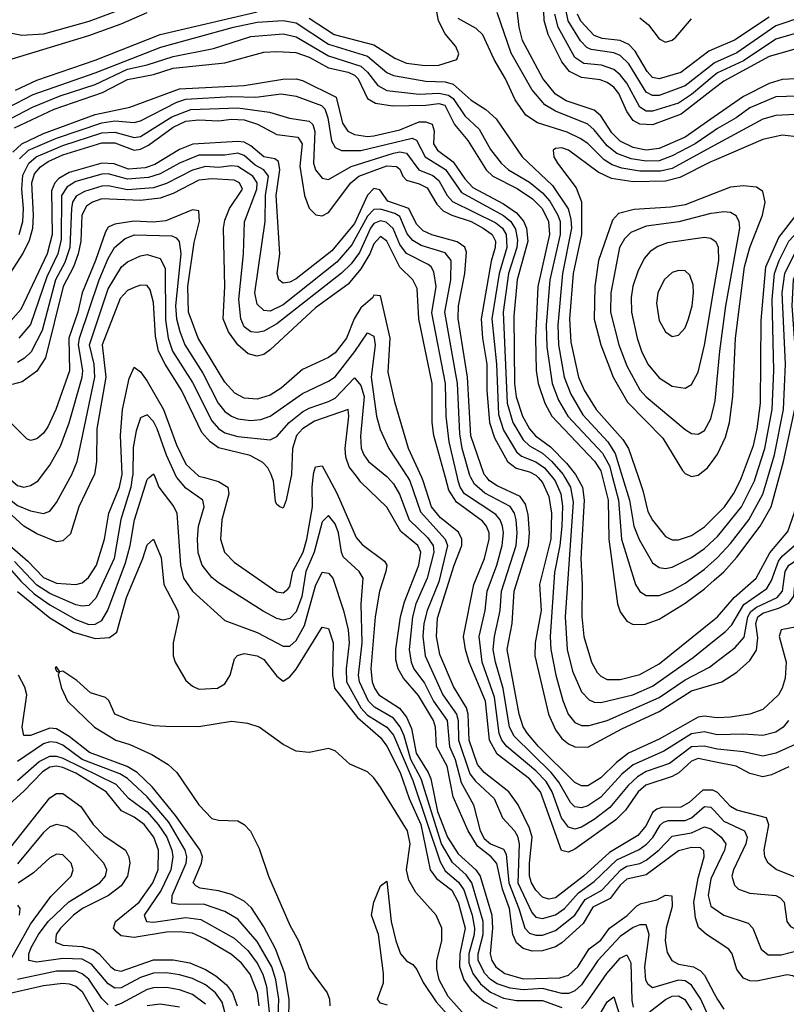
# Model space of a CAD drawing. Header units: inches. Extents: x 884549 to 1028252, y 526810 to 653624.
# Tile 394 of 656: x 907857 to 910222, y 628375 to 631413. Entities that reach past the tile are written whole.
import ezdxf

# ---------------------------------------------------------------- set-up
doc = ezdxf.new("R2010")
doc.units = ezdxf.units.IN
doc.header["$MEASUREMENT"] = 0
for name, color, linetype in [('A9602', 7, 'Continuous'), ('A9603', 7, 'Continuous'), ('A9612', 7, 'Continuous'), ('A9613', 7, 'Continuous')]:
    doc.layers.add(name, color=color, linetype=linetype)

msp = doc.modelspace()

# ---------------------------------------------------------------- linework, layer by layer
at = {"layer": 'A9602', "color": 5}
for points, elevation in [([(906968, 630000), (907010, 629974.4), (907119.6, 629970), (907268, 629928), (907430, 629907.8), (907510, 629916.3), (907535, 629925), (907610, 629965.4), (907650, 629979.3), (907670, 629979.3), (907703.4, 629923.4), (907754.8, 629874.8), (907826.2, 629790), (907881.8, 629741.8), (907930, 629692.2), (907970, 629674.7), (908030, 629669.7), (908050, 629675.5), (908068.8, 629691.2), (908094.1, 629730), (908119, 629810), (908131.5, 629890), (908165.2, 629970), (908170.8, 630000)], 2480), ([(908082.5, 630000), (908039.3, 629910), (908013.2, 629826.8), (907990, 629804.5), (907970, 629802.2), (907910, 629826.7), (907870, 629850.6), (907781.1, 629930), (907746.1, 629970), (907737.1, 629990), (907735.9, 630000)], 2520), ([(907771.1, 630000), (907810, 629946.2), (907850, 629914.3), (907890, 629897.6), (907930, 629889.2), (907950, 629896.8), (907970, 629923.2), (908012.6, 630000)], 2540), ([(907816.7, 629730), (907860, 629680), (907901.3, 629641.3), (907950, 629607.2), (908030, 629561.8), (908070, 629547.1), (908090, 629547.8), (908110, 629558.7), (908128.7, 629591.3), (908183.3, 629736.7), (908197.8, 629790), (908210.9, 629870), (908250, 629994), (908256.7, 630000)], 2440), ([(907825.7, 630000), (907830, 629992.7), (907850, 629976), (907870, 629970.6), (907890, 629975.6), (907913.5, 629990), (907921, 630000)], 2560), ([(908204.1, 630000), (908200.1, 629970), (908169.3, 629870.7), (908148.5, 629750), (908092.2, 629627.8), (908070, 629605.7), (908050, 629603), (908030, 629607.8), (907950, 629641.9), (907910, 629667.8), (907840.9, 629740.9)], 2460), ([(908274.6, 630000), (908286.1, 629970), (908332, 629910), (908342.1, 629890), (908352.9, 629730), (908362.2, 629690), (908390.6, 629650), (908490, 629558.5), (908590, 629521.6), (908670, 629479.5), (908690, 629480.3), (908710, 629497), (908736.2, 629543.8), (908770, 629666), (908790, 629707.8), (908810, 629704.8), (908822.7, 629690), (908856.4, 629590), (908870.1, 629529.9), (908873.4, 629490), (908864.1, 629410), (908865.6, 629370), (908910, 629289.2), (908930, 629267.1), (908989.8, 629229.8), (909010, 629205.1), (909070, 629065), (909154.7, 628814.7), (909170, 628786.1), (909211.1, 628751.1), (909227.6, 628727.6), (909252.8, 628650), (909260.4, 628610), (909259.4, 628590), (909243, 628530), (909243, 628503), (909254.8, 628470), (909278.3, 628438.3), (909310, 628412.6), (909350, 628394.1), (909390, 628386.7), (909470, 628386.7), (909530, 628364.3)], 2440), ([(909994.5, 628310), (909958.7, 628390), (909930, 628434), (909910, 628446.8), (909890, 628448.7), (909810, 628425.5), (909796.1, 628436.1), (909789.4, 628449.4), (909785.6, 628490), (909799.6, 628590), (909790, 628619.8), (909770, 628619.9), (909750, 628611.7), (909710, 628583.4), (909640.4, 628510), (909590, 628434.5), (909570, 628416.3), (909551.8, 628408.2), (909530, 628408.1), (909470, 628423.9), (909410, 628419.2), (909370, 628424.1), (909330, 628438.1), (909310, 628450.8), (909291.9, 628470), (909271.7, 628510), (909271.6, 628530), (909287.3, 628590), (909286.8, 628630), (909251.9, 628750), (909234.3, 628774.3), (909192.6, 628812.6), (909158.3, 628870), (909095.9, 629070), (909063.4, 629130), (909042.8, 629202.8), (909030.5, 629230.5), (909010, 629257.5), (908951.7, 629291.7), (908933.1, 629310), (908905.6, 629370), (908902.3, 629390), (908913.2, 629490), (908910.3, 629609.7), (908916.8, 629690), (908904.2, 629710), (908855.5, 629755.5), (908849.5, 629770), (908840.8, 629830), (908830, 629857.3), (908810, 629883.2), (908790, 629863.8), (908765.3, 629770), (908739.5, 629710), (908727.4, 629632.6), (908710, 629585.9), (908690, 629564.7), (908670, 629560.1), (908650, 629565.4), (908607.9, 629587.9), (908470, 629675.1), (908450, 629691.3), (908420.1, 629730), (908407.8, 629767.8), (908405.9, 629810), (908409.1, 629850), (908426, 629910), (908422.1, 629930), (908370, 629967.2), (908341.5, 630000)], 2460), ([(908427.1, 630000), (908470, 629988.4), (908499, 629970), (908502.7, 629950), (908480.4, 629870), (908477, 629810), (908489.1, 629770), (908519, 629739), (908650, 629647.3), (908670, 629644.5), (908684.5, 629655.5), (908690, 629663.5), (908700.1, 629710), (908731.5, 629770), (908743.3, 629810), (908760, 629910), (908759.3, 629970), (908762.7, 630000)], 2480), ([(908693.4, 630000), (908679.5, 629930), (908670, 629905.3), (908659.1, 629910), (908650, 629917.1), (908646.6, 629926.6), (908639.6, 629990), (908636.3, 630000)], 2520), ([(908809.5, 630000), (908836.5, 629950), (908894.7, 629814.7), (908913.4, 629793.4), (908982.1, 629742.1), (908989.3, 629730), (908987, 629710), (908967.3, 629650), (908953.3, 629570), (908940.5, 629410), (908944.6, 629370), (908951.3, 629350), (908965.2, 629330), (909028.7, 629288.7), (909050, 629260.4), (909066, 629226), (909080.3, 629150), (909117.6, 629090), (909125.3, 629070), (909146.2, 628970), (909176.5, 628890), (909210, 628838.5), (909264.6, 628790), (909277.8, 628770), (909313.3, 628650), (909316.2, 628610), (909309, 628530), (909313.3, 628510), (909326.6, 628490), (909353.9, 628470), (909410, 628453.6), (909523.6, 628456.4), (909550, 628464.1), (909579.1, 628490), (909614.2, 628545.8), (909650, 628573), (909677.2, 628610), (909731.2, 628648.8), (909761.7, 628678.3), (909774.3, 628685.7), (909823, 628697), (909850, 628711), (909868.9, 628708.9), (909870, 628676.3), (909852.1, 628610), (909849.1, 628570), (909854.8, 628534.8), (909869.1, 628510), (909890, 628498.7), (909935.8, 628490), (909958.1, 628478.1), (909970, 628464.8), (910000, 628408)], 2480), ([(910000, 628574.8), (909976.6, 628590), (909951.8, 628611.8), (909942, 628642), (909937.5, 628690), (909950, 628764), (909968.6, 628830), (909967.9, 628847.9), (909957.4, 628857.4), (909930, 628858.6), (909890, 628848.1), (909790, 628773.7), (909730, 628761.1), (909710, 628742.6), (909678.6, 628701.4), (909625.4, 628674.6), (909595.6, 628624.4), (909530, 628564.7), (909510, 628552.5), (909470, 628539.6), (909438.2, 628538.2), (909410, 628547), (909390, 628564.5), (909378.8, 628590), (909368.7, 628670), (909346.9, 628730), (909329.5, 628809.5), (909311.8, 628830), (909270, 628862.3), (909240.3, 628910), (909194.4, 629014.4), (909176, 629110), (909143.4, 629170), (909139.5, 629230), (909133.4, 629250), (909087.1, 629327.1), (909041, 629381), (909024.6, 629410), (909018, 629438), (909017.1, 629470), (909031.7, 629570), (909043.8, 629616.2), (909088.6, 629730), (909095.2, 629770), (909085.2, 629790), (909033.2, 629833.2), (908990, 629909.1), (908910, 629985.9), (908899, 630000)], 2520), ([(908992.7, 630000), (909010, 629980.3), (909028.7, 629948.7), (909058.4, 629870), (909115, 629815), (909132.3, 629790), (909135.3, 629770), (909114.5, 629690), (909079.6, 629610), (909068.8, 629570), (909058.3, 629470), (909064.4, 629430), (909073.6, 629410), (909105.7, 629365.7), (909133.8, 629310), (909176, 629250), (909183.2, 629170), (909200.7, 629130), (909219.5, 629059.5), (909257.3, 628990), (909277.3, 628910), (909290, 628886.5), (909310, 628869.4), (909350, 628853), (909357.7, 628837.7), (909366.3, 628750), (909397.6, 628670), (909415.3, 628610), (909430, 628594.1), (909450, 628587.5), (909470, 628587.9), (909510, 628602.4), (909570, 628649.3), (909602.2, 628697.8), (909653.2, 628726.8), (909711.5, 628790), (909730, 628801.1), (909770, 628809.4), (909790, 628819.7), (909829.3, 628850.7), (909870, 628893), (909930, 628904), (909970, 628921.8), (909990, 628916.2), (910000, 628907.9)], 2540), ([(909054.3, 630000), (909060.8, 629990), (909094, 629894), (909170.1, 629810), (909177.3, 629790), (909150, 629678.7), (909114.2, 629590), (909103.6, 629550), (909101.3, 629510), (909107.8, 629450), (909162.9, 629330), (909205, 629270), (909209.9, 629250), (909210.9, 629190), (909245.7, 629085.7), (909262.9, 629062.9), (909320.8, 629010), (909346.4, 628950), (909383.7, 628910), (909393.4, 628893.4), (909398.5, 628870), (909393.9, 628750), (909437.5, 628657.5), (909450, 628643.4), (909470, 628639.5), (909510, 628651.1), (909538.2, 628670), (909581.2, 628718.8), (909630, 628753.1), (909699.2, 628820.8), (909767.9, 628852.1), (909790.9, 628869.1), (909810.7, 628889.3), (909832.9, 628927.1), (909843.3, 628936.7), (909858.5, 628941.5), (909910, 628942.2), (909930, 628950), (909970, 628984.7), (909990, 628983.3), (910000, 628972.5)], 2560), ([(910000, 629033.4), (909995.6, 629035.6), (909964.5, 629035.5), (909922.4, 628997.6), (909896.7, 628983.3), (909838, 628982), (909822.8, 628977.2), (909810, 628966.4), (909790, 628926.3), (909764, 628896), (909676.8, 628843.2), (909596.7, 628770), (909510, 628703.7), (909490, 628699.1), (909470, 628705.7), (909450, 628727), (909435.9, 628750), (909429.8, 628770), (909429.5, 628810), (909438.3, 628890), (909430, 628918.4), (909395, 628990), (909365.9, 629030), (909290.1, 629090), (909270, 629114.3), (909244.3, 629190), (909241.1, 629270), (909235.2, 629290), (909195.2, 629355.2), (909153.8, 629453.8), (909143.2, 629510), (909146.5, 629566.5), (909197.6, 629730), (909220.7, 629790), (909221.3, 629810), (909211.2, 629831.2), (909155.7, 629875.7), (909127.5, 629910), (909101.9, 629990), (909097.4, 630000)], 2580), ([(910000, 629123.2), (909950, 629132.9), (909930, 629125.4), (909890.7, 629089.3), (909870, 629077.2), (909789.1, 629050.9), (909765, 629030), (909725.8, 628974.2), (909695.9, 628944.1), (909570, 628853.7), (909550, 628844.6), (909528.9, 628848.9), (909464.1, 629030), (909430, 629070), (909330, 629146.6), (909306.4, 629190), (909294.4, 629310), (909244.3, 629430), (909232.3, 629470), (909226.8, 629510), (909257.8, 629670), (909291.4, 629750), (909305.3, 629810), (909305.1, 629830), (909297.6, 629850), (909285.1, 629865.1), (909204.4, 629924.4), (909181.4, 629961.4), (909170.7, 630000)], 2620), ([(910000, 629164), (909970, 629171.1), (909930, 629169.6), (909862.5, 629117.5), (909790, 629092.6), (909763.2, 629076.8), (909734.3, 629050), (909677.9, 628982.1), (909630, 628944.9), (909590, 628920.9), (909570, 628915.1), (909550, 628921.5), (909529, 628950), (909500, 629030), (909481.7, 629061.7), (909450, 629095.6), (909360.1, 629170), (909344.7, 629190), (909336.8, 629210), (909322.4, 629322.4), (909284, 629430), (909274.5, 629510), (909293.7, 629590), (909299.2, 629650), (909329.6, 629730), (909345.6, 629790), (909350, 629830), (909347.1, 629850), (909339.6, 629870), (909326.1, 629886.1), (909229.9, 629949.9), (909216.3, 629970), (909210, 629990), (909207.7, 630000)], 2640), ([(910000, 629208.6), (909970, 629215.2), (909930, 629209.6), (909844.1, 629155.9), (909750, 629114.1), (909715.2, 629084.8), (909650, 629013.9), (909610, 628986.9), (909590, 628981), (909570, 628984.4), (909557, 628997), (909520.1, 629060.1), (909497.2, 629090), (909382.5, 629202.5), (909368.6, 629230), (909348.9, 629348.9), (909325.1, 629430), (909318.4, 629470), (909321.5, 629510), (909339.3, 629590), (909343.7, 629650), (909389.2, 629790), (909392.4, 629830), (909389.1, 629870), (909384.1, 629890), (909370.8, 629910.8), (909292.4, 629952.4), (909259.8, 629979.8), (909249.3, 630000)], 2660), ([(910000, 629259.9), (909970, 629264), (909950, 629261.2), (909830, 629193), (909736, 629150), (909698.8, 629121.2), (909650, 629074), (909610, 629048.8), (909590, 629048.4), (909570, 629058.8), (909458.2, 629170), (909423.9, 629210), (909410.7, 629230.7), (909397.9, 629270), (909361.6, 629470), (909376.6, 629550), (909382.9, 629650), (909427.3, 629790), (909430.2, 629830), (909426.4, 629886.4), (909417.7, 629917.7), (909401.3, 629941.3), (909330, 629974.2), (909306.8, 629990), (909298.2, 630000)], 2680), ([(909456.6, 630000), (909470, 629985.2), (909490, 629941.7), (909498.3, 629890), (909495.5, 629810), (909461, 629670), (909465.5, 629590), (909447.3, 629490), (909446.6, 629450), (909489.1, 629270), (909510, 629221.2), (909530, 629194.4), (909550, 629178.2), (909570, 629168.7), (909610, 629168.6), (909714.9, 629225.1), (909830, 629278.5), (909930, 629341.6), (910000, 629362.9)], 2720), ([(909500.6, 630000), (909508.8, 629990), (909526.4, 629950), (909531.5, 629911.5), (909529.9, 629850), (909523.9, 629790), (909507.3, 629707.3), (909494.2, 629510), (909495.8, 629470), (909511.1, 629390), (909532.6, 629312.6), (909549.4, 629270), (909570, 629244.7), (909590, 629235.4), (909614.5, 629234.5), (909670, 629250.3), (909830, 629321.8), (909910, 629375.8), (909985.2, 629414.8), (910000, 629426.2)], 2740), ([(909539.4, 630000), (909556.6, 629970), (909564.5, 629924.5), (909540.3, 629570), (909546.7, 629470), (909562.6, 629402.6), (909590, 629339.1), (909613.8, 629313.8), (909630, 629306.5), (909650, 629305.9), (909749, 629330), (909810, 629356.2), (909935.3, 629444.7), (910000, 629497.2)], 2760), ([(909577.5, 630000), (909593.2, 629970), (909598.5, 629930), (909588, 629750), (909593, 629670), (909591.7, 629571.7), (909597.9, 629510), (909621.1, 629430), (909639, 629399), (909650, 629387.2), (909670, 629377.3), (909710, 629376.5), (909770, 629392.6), (909830, 629424.8), (910000, 629562.6)], 2780), ([(909655.3, 630000), (909673.2, 629930), (909675.2, 629810), (909701.7, 629610), (909710, 629585.4), (909730, 629557.2), (909750, 629547.1), (909787.6, 629547.6), (909830, 629563.3), (909910, 629613), (909970, 629656.8), (910000, 629683)], 2820), ([(909686.3, 630000), (909705.1, 629930), (909713.6, 629810), (909757.5, 629670), (909770, 629648.8), (909790, 629635.9), (909830, 629636.4), (909870, 629651.8), (909910, 629674.7), (909970, 629717), (910000, 629744)], 2840), ([(909717.4, 630000), (909738.5, 629930), (909752.1, 629850), (909768.7, 629808.7), (909810, 629737.2), (909830, 629722.3), (909850, 629719.9), (909870, 629724), (909930, 629753.7), (909970, 629781.5), (910000, 629808.7)], 2860), ([(909766.3, 630000), (909779.9, 629959.9), (909795.6, 629895.6), (909809.1, 629869.1), (909850, 629818.4), (909870, 629807.7), (909890, 629807.6), (909930, 629821.3), (909970, 629848), (910000, 629878.3)], 2880), ([(907850, 629648.4), (907950, 629567.3), (908023.4, 629523.4), (908090, 629503.7), (908133.5, 629506.5), (908156.7, 629523.3), (908186.9, 629630), (908237, 629750), (908250, 629792), (908270, 629810.3), (908293, 629753), (908302, 629670), (908344, 629590), (908347.8, 629570), (908330.2, 629489.8), (908330.4, 629450), (908336.2, 629430), (908370, 629374.1), (908390, 629356.3), (908410, 629347.6), (908466.8, 629350), (908490, 629363.9), (908505.9, 629390), (908519.4, 629440.6), (908528.6, 629451.4), (908550, 629457.5), (908590, 629449.7), (908610, 629438.3), (908650, 629387.2), (908670, 629372.3), (908690, 629385.4), (908710, 629409.1), (908790, 629538.8), (908810, 629534.4), (908824.5, 629490), (908821.7, 629390), (908828.6, 629350), (908899.5, 629259.5), (908970, 629198.2), (908990, 629171.5), (909030.6, 629090), (909058.5, 629010), (909095, 628930), (909123.7, 628790), (909142.8, 628762.8), (909190, 628726.5), (909210, 628690.1), (909231.5, 628610), (909215.3, 628530), (909214.1, 628490), (909227.2, 628450), (909250, 628417.9), (909290, 628383.2), (909330, 628362.8)], 2420), ([(909230, 628341.5), (909179, 628399), (909151.5, 628450), (909144.1, 628484.1), (909143.9, 628510), (909159.1, 628570), (909159.7, 628610), (909141.6, 628650), (909079.3, 628719.3), (909057.3, 628757.3), (909050.9, 628790), (909061.8, 628870), (909053.7, 628910), (908970, 629044.6), (908950, 629073.6), (908930, 629091.8), (908875.7, 629115.7), (908830, 629156.5), (908810, 629163.6), (908750, 629151.3), (908710, 629155.8), (908670, 629176.5), (908595.5, 629230), (908561, 629241), (908510, 629247.8), (908410, 629231), (908308.3, 629231.7), (908270, 629234.2), (908198, 629250), (908150.2, 629270.2), (908132, 629312), (908121.3, 629321.3), (908075.7, 629335.7), (908033.6, 629373.6), (907990, 629402.3), (907980.7, 629400.7), (907970, 629416.3), (907966.6, 629413.4), (907970, 629402.7), (907978.9, 629398.9), (907975.8, 629390), (907985.9, 629350), (908004.5, 629310), (908088.2, 629230), (908153.6, 629190), (908196.3, 629176.3), (908265.1, 629145.1), (908314.7, 629114.7), (908342.1, 629090), (908410, 628989.9), (908450, 628948.1), (908470, 628943.2), (908530, 628941.1), (908550, 628929.7), (908569, 628909), (908595.8, 628855.8), (908624.9, 628770), (908690, 628618.7), (908717.1, 628570), (908750, 628485), (908805.9, 628410), (908812.8, 628390), (908813.5, 628370)], 2380), ([(908686.8, 628266.8), (908688.5, 628390), (908675.4, 628470), (908645.9, 628545.9), (908610, 628613.8), (908572.3, 628672.3), (908550, 628692.9), (908510, 628713.1), (908470, 628725.2), (908413.3, 628733.3), (908400.1, 628740.1), (908392.6, 628750), (908417.4, 628810), (908420.7, 628830), (908414.2, 628850), (908337.7, 628957.7), (908265.3, 629045.3), (908219.8, 629090), (908188.8, 629108.8), (908072.1, 629152.1), (908010, 629201.4), (907970, 629224.8), (907950, 629226.7), (907890, 629204.1), (907870, 629204.3), (907864.9, 629230), (907879, 629330), (907873.2, 629353.2), (907853.1, 629390)], 2420), ([(908653, 628310), (908656.3, 628390), (908647.3, 628450), (908634.6, 628490), (908590, 628568.9), (908530, 628637.1), (908490, 628661.2), (908423.9, 628683.9), (908350, 628682.3), (908326.6, 628686.6), (908327.1, 628710), (908370.8, 628810), (908372.5, 628830), (908367.2, 628850), (908316.6, 628936.6), (908250, 629015.2), (908190, 629071), (908165.8, 629085.8), (908050, 629129.8), (907990, 629173.8), (907970, 629182.3), (907950, 629184.2), (907930, 629178.1), (907850, 629123.6)], 2440), ([(907850, 629065.1), (907916.5, 629123.5), (907950, 629140.7), (907970, 629140.8), (907990, 629134.1), (908153.9, 629053.9), (908192.1, 629012.1), (908250, 628969), (908284.4, 628930), (908310.9, 628890), (908326.2, 628850), (908329.3, 628830), (908323.6, 628790), (908293.6, 628726.4), (908241.4, 628650), (908247.9, 628630), (908270, 628628.6), (908370, 628642.4), (908416.2, 628636.2), (908519, 628579), (908560.4, 628540.4), (908590, 628501.3), (908607.4, 628467.4), (908618.8, 628430), (908626.2, 628350)], 2460), ([(908595.7, 628370), (908590.5, 628410), (908567.7, 628467.7), (908541.5, 628501.5), (908510, 628528.6), (908430, 628576.1), (908390, 628593.7), (908350, 628598.8), (908310, 628597.7), (908210, 628580.7), (908170, 628586.4), (908156.9, 628596.9), (908146.4, 628610), (908152.3, 628630), (908225.5, 628690), (908268.2, 628750), (908284.1, 628790), (908285.3, 628850), (908271.2, 628890), (908240.5, 628930), (908210, 628951.8), (908171.2, 628971.2), (908123.7, 629030), (908030, 629087.5), (907990, 629105.8), (907970, 629109.4), (907950, 629106.1), (907927.6, 629092.4), (907870, 629032), (907790, 628961.7)], 2480), ([(907830, 628859.5), (907950, 629012.2), (907970, 629025.5), (907990, 629025), (908045.4, 628985.4), (908083.4, 628930), (908116, 628896), (908183.5, 628850), (908193.6, 628830), (908197.1, 628810), (908189.4, 628770), (908170, 628740.7), (908131.1, 628710), (908050.7, 628670), (908022.9, 628650), (907982.6, 628610), (907969.6, 628590), (907966.9, 628566.9), (907990, 628557.6), (908050, 628553.2), (908083.4, 628543.4), (908101.6, 628530), (908138.2, 628490), (908150, 628481.1), (908170, 628476.7), (908270, 628511.9), (908330, 628512.2), (908382.2, 628502.2), (908430, 628482.5), (908462.6, 628462.6), (908494.9, 628434.9), (908513.7, 628410), (908527.6, 628370)], 2520), ([(908490.1, 628350.1), (908481.6, 628381.6), (908461.5, 628410), (908430, 628434.5), (908390, 628454.1), (908350, 628465.9), (908310, 628471.9), (908270, 628471.2), (908230, 628457), (908170, 628425), (908150, 628424.6), (908130, 628437.6), (908078.2, 628498.2), (908050, 628514), (907990, 628516.1), (907910, 628504.2), (907885.1, 628510), (907884.6, 628530), (907892.1, 628550), (907914.7, 628590), (907944.7, 628630), (908008.7, 628691.3), (908104.1, 628750), (908122.1, 628770), (908126.2, 628790), (908116.4, 628810), (908030, 628904), (908001.9, 628921.9), (907970, 628929.9), (907950, 628922.6), (907930, 628904.5), (907850, 628808)], 2540), ([(907827.4, 628510), (907890, 628621.7), (907952.5, 628707.5), (908015.4, 628770), (908021.4, 628790), (908015.8, 628810), (907990, 628836.1), (907970, 628838), (907950, 628827.1), (907899.3, 628780.7), (907852, 628748)], 2560), ([(908991.8, 628371.8), (908970, 628378.4), (908961.3, 628390), (908979.3, 628440.7), (908979.9, 628470), (908964.2, 628590), (908942.2, 628650), (908949.7, 628689.7), (908970, 628740.7), (908990, 628754.8), (909003.2, 628630), (909017.3, 628570), (909032.4, 628530), (909050, 628508.5), (909070, 628497.1), (909082.2, 628482.2), (909101.5, 628441.5), (909142.1, 628382.1), (909198.6, 628318.7)], 2360), ([(910000, 628783.4), (909990, 628762.2), (909981.2, 628710), (909990, 628677.7), (910000, 628670.7)], 2540), ([(907850, 628680.2), (907857.5, 628670), (907855.6, 628650)], 2580), ([(909590, 628362.2), (909603.9, 628376.1), (909668.4, 628470), (909710, 628517.3), (909730, 628527.3), (909742.9, 628502.9), (909746.2, 628386.2), (909750, 628365.4)], 2440), ([(908130, 628373.1), (908110, 628392.7), (908070, 628452.2), (908050, 628468.7), (908030, 628476.5), (907970, 628476.9), (907850, 628451.5)], 2560), ([(907803.8, 628403.8), (907930, 628433), (907990, 628439.9), (908010, 628437.9), (908030, 628430.9), (908050, 628413.7), (908086.1, 628350)], 2580), ([(908430, 628374.6), (908390, 628404.5), (908350, 628419.3), (908310, 628426.2), (908270, 628425.7), (908250, 628420.7), (908170, 628376.9), (908150, 628370)], 2560), ([(909621.2, 628298.8), (909670, 628382.4), (909690, 628397.7), (909716.3, 628316.3)], 2420), ([(909790, 628343.2), (909850, 628389.3), (909870, 628399.4), (909890, 628401.3), (909909.6, 628389.6), (909930, 628356.6)], 2440), ([(908250, 628371), (908290, 628376.1), (908350, 628366.6)], 2580)]:
    msp.add_lwpolyline(points, dxfattribs=dict(at, elevation=elevation))
at = {"layer": 'A9603', "color": 5}
for points, elevation in [([(908750, 631417.5), (908827, 631367), (908950, 631335.5), (909014.5, 631294.5), (909050, 631279.3), (909108, 631272), (909150, 631272.5), (909205.7, 631290), (909212.2, 631307.8), (909202.8, 631330), (909169.7, 631369.7), (909149.3, 631409.3), (909123, 631550)], 2880), ([(908250, 631475.3), (908070, 631407), (907930, 631368.8), (907863.8, 631363.8), (907833.1, 631370)], 2940), ([(910000, 631113.4), (909910, 631050.6), (909830, 631015.5), (909790, 631010.7), (909750, 631018.3), (909710, 631037.7), (909684.3, 631064.3), (909650, 631116.1), (909630, 631133.6), (909542.8, 631162.8), (909510, 631182.8), (909471, 631231), (909408.6, 631348.6), (909398, 631390), (909388.6, 631468.6)], 2820), ([(910000, 631200.5), (909898.1, 631121.9), (909810, 631089), (909770, 631090.2), (909750, 631101.4), (909730, 631129.9), (909705.3, 631185.3), (909690, 631204.3), (909670, 631218.8), (909647.6, 631227.6), (909590, 631234.1), (909553.1, 631253.1), (909530, 631283.1), (909487.4, 631367.4), (909475.2, 631410), (909473.6, 631470)], 2780), ([(907810, 631285.5), (908070, 631364.1), (908170, 631400.2), (908250, 631435.5)], 2920), ([(907844, 631196), (907910, 631226.6), (908090, 631287.8), (908290, 631367.8), (908590, 631437.6)], 2880), ([(910000, 631070.4), (909940.9, 631030), (909870, 630992.4), (909830, 630977.6), (909790, 630976.4), (909744.1, 630984.1), (909699.9, 630999.9), (909670, 631023.5), (909630, 631072.6), (909610, 631090.2), (909510.6, 631130.6), (909477.1, 631150), (909437.3, 631197.3), (909373.1, 631310), (909330, 631434.7)], 2840), ([(910000, 631241), (909930, 631182.3), (909890, 631155.7), (909810, 631130.4), (909790, 631131.2), (909770, 631143), (909730, 631217.1), (909710, 631243.3), (909690, 631259.5), (909652.4, 631272.4), (909597.9, 631277.9), (909570, 631296.7), (909518.4, 631390), (909508.2, 631430)], 2760), ([(910000, 631279), (909910, 631208.9), (909830, 631179.3), (909810, 631178.9), (909790, 631189), (909736.6, 631276.6), (909710, 631302.9), (909690, 631310.6), (909620.6, 631320.6), (909607.3, 631327.3), (909587.5, 631347.5), (909549, 631409), (909541.4, 631450)], 2740), ([(910000, 631323), (909983.9, 631316.1), (909897.1, 631250), (909830, 631230.7), (909810, 631234.9), (909792.7, 631252.7), (909756.3, 631316.3), (909736.5, 631336.5), (909710, 631348.3), (909654.7, 631354.7), (909630, 631364.7), (909588.7, 631408.7), (909578.3, 631430)], 2720), ([(907819.4, 631140.6), (907898, 631182), (908090, 631248.9), (908292.3, 631327.7), (908516.3, 631390), (908590, 631405.6), (908670, 631411), (908710, 631403.8), (908810, 631337.4), (908930, 631300), (908990, 631250.4), (909010, 631240.6), (909110, 631223.1), (909170, 631220.8), (909194, 631214), (909250, 631164.4), (909295.5, 631135.5), (909327, 631107), (909407, 630990), (909501.4, 630901.3), (909549.4, 630829.4), (909557.7, 630797.7), (909559.1, 630770), (909531.5, 630630), (909517, 630470), (909520, 630410), (909537.3, 630310), (909557.3, 630257.3), (909594.1, 630194.1), (909671.8, 630110), (909694.8, 630074.8), (909717.4, 630000)], 2860), ([(910000, 631024.5), (909870, 630954.3), (909834.1, 630945.9), (909770, 630946), (909714.8, 630954.8), (909684.8, 630964.8), (909660.9, 630980.9), (909610, 631031.4), (909586.6, 631046.6), (909546.2, 631066.2), (909455, 631095), (909418.2, 631118.2), (909385.9, 631165.9), (909356.4, 631230), (909320.5, 631290), (909285.9, 631365.9), (909265.8, 631385.8), (909210, 631416.4)], 2860), ([(909770, 631419.1), (909797.6, 631397.6), (909830, 631354.1), (909850, 631343.5), (909870, 631349.6), (909881.2, 631358.8), (909930, 631415.8)], 2680), ([(907830, 631108.4), (907896.6, 631143.4), (907982, 631178), (908090, 631212.5), (908190, 631259.9), (908250, 631273.2), (908330, 631299.8), (908455.4, 631324.6), (908570, 631361.3), (908669.5, 631369.5), (908710, 631360.4), (908810, 631301), (908909.6, 631269.6), (908930.6, 631250.6), (908962.2, 631210), (908990, 631194.9), (909090, 631183.6), (909150, 631186.3), (909180, 631180), (909194.6, 631170), (909230, 631116), (909274.8, 631074.8), (909310, 631012.2), (909342.8, 630970), (909364.8, 630950), (909430, 630912), (909470, 630878.7), (909492.9, 630852.9), (909517.2, 630810), (909524.3, 630790), (909525, 630750), (909493.2, 630610), (909481.8, 630470), (909483.3, 630403.3), (909499.8, 630290), (909519.4, 630239.4), (909548.4, 630190), (909655, 630075), (909676.5, 630036.5), (909686.3, 630000)], 2840), ([(907840.7, 631079.3), (907962.9, 631137.1), (908112, 631188), (908190, 631228.8), (908270, 631243.6), (908330, 631263.5), (908490, 631279.4), (908610, 631312.6), (908650, 631315.3), (908708.6, 631311.4), (908750, 631297.5), (908810, 631264.7), (908870, 631251.4), (908890, 631242.3), (908901.8, 631230), (908930, 631170.1), (908955, 631155), (909007.6, 631147.6), (909110, 631149.5), (909150, 631154.6), (909169.2, 631149.2), (909198.5, 631090), (909240.2, 631040.2), (909296.2, 630950), (909316.7, 630930), (909392.4, 630892.4), (909439.7, 630859.7), (909468.8, 630830), (909488.9, 630790), (909492, 630750), (909455.3, 630590), (909448.2, 630430), (909450.4, 630330), (909456.7, 630290), (909477.3, 630230), (909498.9, 630190), (909630.3, 630050.3), (909650, 630020.9), (909655.3, 630000)], 2820), ([(907836.2, 631003.8), (907863.7, 631030), (907930, 631061.5), (908090, 631120.2), (908196.8, 631143.2), (908350, 631199.3), (908549.8, 631210.2), (908669.1, 631229.1), (908710, 631230), (908730, 631225), (908833.6, 631173.6), (908853.3, 631093.3), (908869.1, 631069.1), (908890, 631058.2), (908930, 631052.7), (908950, 631055), (909030, 631073.3), (909090, 631098), (909110, 631098), (909130, 631090.6), (909136.1, 631070), (909133.4, 631030), (909146.2, 631010), (909194.6, 630974.6), (909230, 630921.4), (909255.5, 630895.5), (909350, 630844.7), (909390, 630817.1), (909411, 630791), (909420.3, 630770), (909424.4, 630730), (909392.2, 630610), (909381.8, 630498.2), (909384, 630290), (909389.1, 630249.1), (909408.1, 630190), (909430.3, 630150), (909448.8, 630128.8), (909494.4, 630094.4), (909544.6, 630044.6), (909572.3, 630010), (909577.5, 630000)], 2780), ([(907856.4, 630983.6), (907883.6, 631010), (907970, 631046.9), (908110, 631095), (908150, 631101), (908210, 631095.9), (908230, 631100.5), (908341.5, 631158.5), (908370, 631167.4), (908510, 631175.8), (908585.6, 631174.4), (908664, 631184), (908710, 631177.2), (908788.4, 631148.4), (908798.3, 631138.3), (908808, 631110), (908818.9, 631038.9), (908830, 631019), (908849.8, 631009.8), (908910, 631009.2), (909067.6, 631047.6), (909081.6, 631041.6), (909107.6, 630990), (909170.9, 630950.9), (909220, 630880), (909350, 630808.7), (909372.8, 630790), (909386.6, 630766.6), (909393.1, 630733.1), (909390.8, 630710), (909365.6, 630630), (909348.5, 630510), (909360.6, 630230), (909378.2, 630170), (909410, 630116.8), (909430, 630098), (909470, 630075.1), (909498.6, 630050), (909533.6, 630010), (909539.4, 630000)], 2760), ([(907855.1, 630750), (907866.5, 630790), (907868.4, 630830), (907863.5, 630890), (907867, 630933), (907884.8, 630970), (907907.6, 630990), (907990, 631025), (908110, 631064), (908150, 631066.4), (908210, 631049.6), (908230, 631052.5), (908326.6, 631113.4), (908384.6, 631135.4), (908530, 631141.3), (908627.4, 631127.4), (908689.5, 631109.5), (908750, 631099.7), (908761.3, 631090), (908767.5, 631067.5), (908763.7, 630970), (908770.1, 630950), (908790, 630923.5), (908810, 630920.1), (908880, 630960), (909010, 631001.3), (909030, 631005.3), (909050, 631001.5), (909088.5, 630950), (909131.7, 630931.7), (909150, 630916.7), (909175.7, 630870), (909192, 630852), (909325.9, 630785.9), (909346.6, 630770), (909358.1, 630750), (909359.6, 630710), (909336, 630630), (909314.2, 630490), (909327.8, 630350), (909334.8, 630194.8), (909350, 630146.8), (909390, 630079.1), (909405.8, 630065.8), (909450, 630048.6), (909475.9, 630030), (909500.6, 630000)], 2740), ([(907830, 630632.5), (907867, 630690), (907887.1, 630732.9), (907897.1, 630770), (907899.4, 630810), (907894.5, 630910), (907903, 630937), (907920.8, 630959.2), (907944.7, 630975.3), (907990, 630996.1), (908110, 631033.2), (908150, 631033.3), (908210, 631010.8), (908230, 631013.6), (908254, 631026), (908330, 631080.9), (908370, 631100), (908410, 631104.4), (908470, 631101), (908510, 631105.9), (908550, 631103.5), (908590.2, 631090.2), (908650, 631058.8), (908715.4, 631050), (908728.4, 631030), (908721.1, 630961.1), (908735.3, 630870), (908750, 630831), (908770.6, 630810.6), (908790, 630807.5), (908810, 630818.2), (908878.9, 630910), (908903.6, 630930), (908990, 630961.9), (909019.7, 630959.7), (909030, 630951.8), (909038.7, 630930), (909050, 630917.4), (909090, 630906.8), (909114.2, 630894.2), (909143.7, 630843.7), (909163.5, 630823.5), (909189.9, 630809.9), (909250, 630789.8), (909287, 630770), (909314.9, 630750), (909325.1, 630730), (909324.5, 630710), (909311.9, 630668.1), (909280.7, 630490), (909285.1, 630430), (909298, 630350), (909298.8, 630270), (909306.5, 630170), (909322.5, 630122.5), (909362.2, 630050), (909389.3, 630029.3), (909430, 630017.8), (909450, 630007.3), (909456.6, 630000)], 2720), ([(909298.2, 630000), (909289.7, 630009.7), (909248.9, 630128.9), (909238.9, 630310), (909209.4, 630490.6), (909211, 630530), (909230.8, 630630), (909236.1, 630696.1), (909230.8, 630710.8), (909207.1, 630727.1), (909128.9, 630748.9), (909101.7, 630761.7), (909081.8, 630781.8), (909057.9, 630830), (908992.8, 630852.8), (908967.7, 630887.7), (908950, 630892.2), (908930, 630871.1), (908890, 630784.1), (908820.1, 630699.9), (908710, 630612.9), (908690, 630603.2), (908670, 630600.4), (908656.1, 630610), (908651.6, 630630), (908659.6, 630690), (908648.6, 630870), (908660.1, 630950), (908655.8, 630975.8), (908643.9, 630983.9), (908610, 630990.3), (908570, 631024), (908550, 631034.8), (908530, 631037.4), (908390.7, 631029.3), (908350, 631012.4), (908273.6, 630966.4), (908244.2, 630955.8), (908192.2, 630952.2), (908148.3, 630968.3), (908110, 630970.5), (908010, 630941.9), (907977.5, 630922.5), (907965.7, 630910), (907955.3, 630884.7), (907957, 630750), (907941.8, 630690), (907860.8, 630519.2), (907830, 630483.9)], 2680), ([(910000, 630978.4), (909990, 630974.1), (909893.9, 630926.1), (909850, 630915.1), (909750, 630912.7), (909682.9, 630922.9), (909642.2, 630942.2), (909550, 631009.9), (909530, 631017.1), (909510, 631015.3), (909502.7, 631010), (909505.4, 630990), (909515.9, 630970), (909574, 630894), (909590.9, 630850.9), (909590.5, 630750.5), (909564.9, 630630), (909553.6, 630490), (909558, 630418), (909581.4, 630310), (909599.1, 630270), (909635.4, 630210), (909717.9, 630117.9), (909735.9, 630090), (909766.3, 630000)], 2880), ([(909249.3, 630000), (909246.1, 630006.1), (909222.3, 630090), (909215.1, 630135.1), (909208.2, 630290), (909169.2, 630510), (909187.5, 630610), (909188.2, 630670), (909170, 630693.6), (909095.7, 630715.7), (909070, 630731.2), (909052.3, 630752.3), (909030, 630806), (909014.5, 630814.5), (908970, 630828), (908950, 630827.5), (908930, 630806.5), (908881.7, 630718.3), (908835, 630665), (908670, 630533.3), (908630, 630514), (908610, 630515.6), (908590, 630535.5), (908582.3, 630570), (908614, 630790), (908615.8, 630870), (908624.8, 630930), (908610.4, 630950), (908583.9, 630963.9), (908550, 630994.1), (908530, 631001.2), (908490, 630995), (908410, 630994.9), (908350.1, 630970.1), (908290, 630937.1), (908254.2, 630925.8), (908190, 630920.4), (908130, 630937.6), (908110, 630936.1), (908030, 630913.5), (908002.9, 630897.1), (907986.3, 630870), (907984.9, 630735.1), (907974.8, 630690), (907940.4, 630619.6), (907890, 630471.9), (907854.3, 630430)], 2660), ([(909207.7, 630000), (909182.2, 630110), (909173.1, 630190), (909170.8, 630290), (909128.2, 630508.2), (909141.7, 630590), (909135, 630635), (909126.8, 630650), (909117.1, 630657.1), (909050, 630691.3), (909030, 630719.2), (909009.1, 630769.1), (908987.7, 630787.7), (908970, 630792.8), (908950, 630783.9), (908939.2, 630770), (908905.1, 630694.9), (908880, 630660), (908849.7, 630630.3), (908650, 630474.3), (908610, 630452.2), (908590, 630447.6), (908570, 630449.3), (908550, 630465.5), (908539.5, 630490), (908533.2, 630550), (908547.4, 630690), (908550.4, 630789.6), (908588.4, 630890), (908589.2, 630910), (908576, 630930), (908530, 630960.4), (908510, 630962.2), (908470, 630956.4), (908430, 630960.3), (908390, 630948.3), (908310, 630907.7), (908270, 630894.6), (908190, 630887.9), (908130, 630900.3), (908110, 630899.4), (908057.1, 630882.9), (908031.3, 630868.7), (908020.2, 630850), (908016.3, 630830), (908012, 630710), (907996.5, 630663.5), (907967.1, 630610), (907925.9, 630454.1), (907892.2, 630387.8), (907871.8, 630368.2), (907850, 630355.6)], 2640), ([(909170.7, 630000), (909134.6, 630130), (909130, 630170), (909129.3, 630290), (909088.7, 630490), (909083.3, 630583.3), (909070, 630610), (909030, 630649.3), (908990, 630729.7), (908970, 630744.2), (908950, 630721.3), (908937.6, 630690), (908910, 630644.3), (908870, 630596.5), (908770, 630524.1), (908630, 630393.8), (908610, 630380.3), (908590, 630374.8), (908562.1, 630382.1), (908530, 630409.7), (908501, 630450), (908484.5, 630490), (908490.1, 630590.1), (908485.4, 630770), (908490, 630794.3), (908504.7, 630830), (908544.7, 630890), (908535.6, 630910), (908518.2, 630918.2), (908450, 630922.4), (908410, 630917.7), (908330, 630877), (908290, 630862.4), (908230, 630854.9), (908110, 630860.2), (908081.5, 630850), (908062.7, 630837.3), (908048.7, 630810), (908045.7, 630730), (908037.5, 630690), (908022.4, 630650), (907990.6, 630590), (907936.1, 630370), (907910, 630328.6), (907865, 630295), (907833.2, 630286.8)], 2620), ([(910000, 630876.8), (909910, 630842), (909865.9, 630834.1), (909753, 630827), (909704.9, 630815.1), (909685.7, 630794.3), (909642.8, 630670), (909631.8, 630590), (909629.3, 630489.3), (909649.8, 630410), (909688, 630310), (909732.5, 630232.5), (909841.4, 630121.4), (909901.7, 630021.7), (909910, 630012.2), (909930, 630003.6), (909950, 630007.3), (909979.4, 630030), (910000, 630058.2)], 2920), ([(909097.4, 630000), (909056.7, 630090), (909015.9, 630230), (908994.3, 630325.7), (909000.3, 630430), (908970, 630560.4), (908950, 630563.2), (908945.5, 630554.5), (908910, 630523.7), (908889.2, 630490), (908865.8, 630430), (908830, 630385.1), (908810, 630370.5), (908730, 630333.3), (908663.8, 630276.2), (908630, 630254.4), (908590, 630241.5), (908550, 630244.6), (908520.6, 630260.6), (908490, 630294.3), (908407.3, 630430), (908377.4, 630510), (908376.2, 630590), (908394.8, 630725.2), (908411.3, 630791.3), (908410, 630822.9), (908390, 630825.9), (908307.7, 630792.3), (908270, 630788.3), (908208.7, 630791.3), (908150, 630781.8), (908130, 630773.2), (908121.5, 630758.5), (908091.3, 630670), (908050.1, 630570), (908036.1, 630510), (908008.4, 630430), (908010.1, 630329.9), (907968.7, 630210), (907943.8, 630156.2), (907930, 630136.6), (907910, 630119.8), (907890, 630114.1), (907879.3, 630119.3), (907829.4, 630169.4)], 2580), ([(910000, 630816.2), (909990, 630814.9), (909890.3, 630789.7), (909790, 630776.1), (909743.2, 630756.8), (909722.8, 630737.2), (909707.7, 630710), (909680.5, 630570), (909680.4, 630510), (909705.3, 630410), (909730, 630344.5), (909770, 630270.6), (909790, 630248.9), (909910, 630148.3), (909930, 630136.1), (909950, 630133.7), (909970, 630145), (909990, 630180.8), (910000, 630223.8)], 2940), ([(907921, 630000), (907950, 630038.6), (907982.8, 630097.2), (908010, 630168.6), (908050, 630310), (908052.1, 630330), (908038.8, 630410), (908041.7, 630430), (908102.3, 630610), (908130, 630676.4), (908149.5, 630710.5), (908182.7, 630737.3), (908210.7, 630749.3), (908326.3, 630746.3), (908339.6, 630739.6), (908348.5, 630728.5), (908353.9, 630690), (908337.9, 630530), (908341.2, 630490), (908350.6, 630450.6), (908366.6, 630410), (908422.5, 630322.5), (908469.3, 630230), (908490, 630204.1), (908510, 630189.7), (908530, 630181.7), (908570, 630176.1), (908600.7, 630179.3), (908630, 630189.1), (908730, 630259.6), (908810, 630297.4), (908830, 630311.2), (908891.3, 630388.7), (908930, 630446.5), (908950, 630436.3), (908953.6, 630410), (908941.8, 630310), (908957.7, 630190), (908968.9, 630148.9), (908996, 630090), (909054.3, 630000)], 2560), ([(910000, 630730.5), (909990, 630737.6), (909970, 630741.2), (909855.4, 630724.6), (909826.5, 630713.5), (909802.8, 630697.2), (909784.3, 630675.7), (909763.8, 630636.2), (909749, 630591), (909744.2, 630555.8), (909744.9, 630510), (909761.9, 630430), (909775.3, 630390), (909795.2, 630350), (909830, 630307.4), (909870, 630282), (909910, 630276.1), (909930, 630287.3), (909950, 630324.9), (909970, 630408.9), (910000, 630586.7)], 2960), ([(908012.6, 630000), (908018.2, 630010), (908034.4, 630050), (908088.7, 630310), (908086.4, 630350), (908072, 630410), (908130, 630582.5), (908171, 630650), (908190, 630665.8), (908230, 630683.9), (908250, 630688.1), (908290, 630676.2), (908306.1, 630646.1), (908306.5, 630486.5), (908314.8, 630430), (908328.7, 630390), (908390, 630293.1), (908450, 630175), (908470, 630151.8), (908490, 630138.3), (908530, 630126.3), (908630, 630116.3), (908650, 630126.9), (908688.6, 630170), (908730, 630202.5), (908750, 630214.4), (908810, 630234.5), (908830, 630245.5), (908890, 630308.2), (908910, 630284.6), (908919.8, 630250), (908908.1, 630128.1), (908910.9, 630090.9), (908918.3, 630070), (908932.7, 630050), (908990, 630003.1), (908992.7, 630000)], 2540), ([(908636.3, 630000), (908633, 630010), (908622.4, 630030), (908606.8, 630046.8), (908567.7, 630067.7), (908470, 630091.5), (908444.6, 630110), (908419.2, 630139.2), (908355.9, 630270), (908305.5, 630350), (908285.7, 630390), (908276, 630436), (908270, 630540.3), (908259, 630579), (908250, 630592.9), (908230, 630593.9), (908210, 630586.6), (908190, 630577.2), (908167.1, 630552.9), (908111.3, 630410), (908122.9, 630310), (908094.6, 630150), (908093.4, 630050), (908087.3, 630010), (908082.5, 630000)], 2520), ([(908170.8, 630000), (908172.6, 630010), (908167.5, 630130), (908174.6, 630210), (908194.6, 630305.4), (908210, 630341), (908230, 630326.1), (908250, 630297.4), (908300.4, 630210), (908340.7, 630100.7), (908370, 630041.3), (908410, 630004.6), (908427.1, 630000)], 2480), ([(908341.5, 630000), (908340.8, 630000.8), (908309.4, 630069.4), (908281.4, 630150), (908270, 630173), (908250, 630193.2), (908230, 630184.9), (908216, 630144), (908207.4, 630092.6), (908205.5, 630010), (908204.1, 630000)], 2460), ([(908899, 630000), (908873.2, 630033.2), (908863.3, 630063.3), (908861.5, 630090), (908873, 630190), (908870.1, 630210.1), (908766.2, 630173.8), (908730, 630150.8), (908711.3, 630130), (908698.3, 630090), (908695.4, 630010), (908693.4, 630000)], 2520), ([(908762.7, 630000), (908764.5, 630015.5), (908770, 630032.9), (908790, 630036), (908809.5, 630000)], 2480), ([(908256.7, 630000), (908270, 630012), (908274.6, 630000)], 2440)]:
    msp.add_lwpolyline(points, dxfattribs=dict(at, elevation=elevation))
at = {"layer": 'A9603', "color": 5, "elevation": 2980}
msp.add_lwpolyline([(909890, 630639.2), (909870, 630633.1), (909845.6, 630610), (909825.8, 630570), (909821.9, 630538.1), (909830, 630484.9), (909849.4, 630450), (909870, 630435.5), (909890, 630439.7), (909910, 630462.4), (909921.1, 630490), (909932, 630530), (909936.2, 630570), (909935.1, 630595.1), (909925.1, 630625.1), (909910, 630637.8)], close=True, dxfattribs=at)
at = {"layer": 'A9612', "color": 5}
for points, elevation in [([(910000, 629878.3), (910031.4, 629910), (910059.4, 629950), (910080.3, 629990), (910084, 630000)], 2880), ([(910000, 629744), (910010, 629753), (910050, 629796.3), (910107, 629870), (910150, 629949.1), (910165.2, 630000)], 2840), ([(910000, 629497.2), (910034.7, 629525.3), (910054.8, 629545.2), (910091.6, 629608.4), (910162.1, 629657.9), (910177.1, 629682.9), (910197.9, 629742.1), (910210, 629758), (910248.2, 629790), (910261.8, 629810), (910283.3, 629876.7), (910288.7, 629990), (910291.8, 630000)], 2760), ([(910000, 629362.9), (910023.4, 629370), (910070, 629399.9), (910110, 629436), (910130, 629467.9), (910134.2, 629505.8), (910128.4, 629550), (910134.2, 629570), (910150, 629581.9), (910201.8, 629598.2), (910230, 629612.7), (910245.8, 629634.2), (910250.8, 629689.2), (910258.1, 629701.9), (910318, 629742), (910335.6, 629764.4), (910351, 629810), (910358.4, 629870), (910357.4, 629890), (910337.6, 629970), (910349.9, 630000)], 2720), ([(910000, 629808.7), (910010, 629817.8), (910084.7, 629910), (910124.3, 629990), (910127.5, 630000)], 2860), ([(910000, 629683), (910030, 629709.2), (910070, 629754.5), (910141.5, 629850), (910175.3, 629910), (910200.3, 630000)], 2820), ([(910000, 629562.6), (910010, 629570.7), (910061.5, 629630), (910129.7, 629690), (910172, 629768), (910226.7, 629833.3), (910248.1, 629891.9), (910260.3, 629990), (910263.1, 630000)], 2780), ([(910000, 629426.2), (910064.2, 629475.8), (910092.1, 629507.9), (910103.6, 629570), (910113.2, 629586.8), (910130, 629599.7), (910194.2, 629630), (910210.2, 629650), (910218.5, 629710), (910230, 629729.8), (910278.4, 629761.6), (910296.6, 629783.4), (910314.4, 629830), (910321.1, 629870), (910310.6, 629970), (910320.2, 630000)], 2740), ([(910276.5, 629543.5), (910206.9, 629530), (910200.8, 629510), (910221.6, 629430), (910218.6, 629381.4), (910209.9, 629350.1), (910198.5, 629330), (910150, 629284.4), (910109.9, 629270.1), (910050, 629260.2), (910010, 629258.5), (910000, 629259.9)], 2680), ([(910229.4, 629250), (910213.1, 629230), (910190, 629214.2), (910150, 629203.9), (910090, 629208.4), (910010, 629206.4), (910000, 629208.6)], 2660), ([(910250, 629176.8), (910190, 629149.2), (910150, 629140.4), (910090, 629154.2), (910010, 629161.6), (910000, 629164)], 2640), ([(910230, 629107.9), (910177.1, 629082.9), (910150, 629077), (910110, 629086.6), (910067.5, 629110), (910000, 629123.2)], 2620), ([(910510, 628270.2), (910474.7, 628374.7), (910427.1, 628470), (910392, 628590), (910371.4, 628631.4), (910350, 628652.4), (910315.3, 628675.3), (910292.5, 628730), (910276.9, 628750), (910250, 628767.3), (910191.1, 628791.1), (910166, 628810), (910156.3, 628830), (910153.9, 628850), (910168.6, 628928.6), (910160.9, 628950), (910070, 628973.3), (910050, 628985.1), (910010, 629028.3), (910000, 629033.4)], 2580), ([(910000, 628972.5), (910030, 628940.2), (910093.6, 628910), (910101.5, 628890), (910097.6, 628870), (910059.5, 628790), (910054.5, 628770), (910062.2, 628742.2), (910075.2, 628730), (910110, 628717.4), (910190, 628710.5), (910203.6, 628703.6), (910215.5, 628690), (910224.5, 628630), (910234.9, 628614.9), (910250, 628607.6), (910310, 628605.5), (910335.3, 628590), (910345.8, 628565.8), (910364.9, 628470), (910422.6, 628350)], 2560), ([(910000, 628907.9), (910021.5, 628890), (910035.8, 628870), (910031.5, 628850), (910000, 628783.4)], 2540), ([(910000, 628670.7), (910030, 628649.6), (910105.2, 628625.2), (910118.9, 628610), (910144.9, 628544.9), (910166.9, 628526.9), (910207, 628527), (910270, 628544), (910290, 628541), (910295.5, 628535.5), (910320.3, 628450), (910365.1, 628370)], 2540), ([(910328.8, 628350), (910306.2, 628390), (910250, 628458.2), (910242.2, 628462.2), (910225.2, 628465.2), (910130, 628446), (910110, 628447.1), (910090, 628455.8), (910070, 628482.3), (910055.7, 628530), (910045.3, 628545.3), (910000, 628574.8)], 2520), ([(910000, 628408), (910010, 628389.1), (910030, 628360.1)], 2480)]:
    msp.add_lwpolyline(points, dxfattribs=dict(at, elevation=elevation))
at = {"layer": 'A9613', "color": 5}
for points, elevation in [([(910370, 631454.6), (910190, 631394.4), (910070, 631310.2), (910000.6, 631279.4), (910000, 631279)], 2740), ([(910170, 631420.7), (910062.4, 631350), (910000, 631323)], 2720), ([(910350, 631399), (910190, 631353.2), (910090, 631285.7), (910010, 631249.4), (910000, 631241)], 2760), ([(910310, 631339.6), (910170, 631298.9), (910030, 631223.7), (910000, 631200.5)], 2780), ([(910200.3, 630000), (910214.1, 630050), (910248.4, 630211.6), (910254.8, 630330), (910240.7, 630530), (910244.3, 630610), (910258.6, 630650), (910279, 630681), (910356.3, 630743.7), (910402.4, 630790), (910454.9, 630850), (910483.4, 630896.6), (910493.8, 630930), (910495, 630970), (910459.4, 631110), (910445.4, 631145.4), (910422.4, 631182.4), (910402.1, 631202.1), (910370, 631220.8), (910310, 631234), (910210, 631228), (910170, 631215.6), (910090, 631176.2), (910000, 631113.4)], 2820), ([(910165.2, 630000), (910186.1, 630070), (910213.9, 630210), (910219.5, 630350), (910209.2, 630570), (910218, 630630), (910255.1, 630704.9), (910344.2, 630790), (910391.2, 630850), (910425.5, 630910), (910436.3, 630950), (910438, 630982), (910434, 631030), (910423.8, 631070), (910391, 631131), (910370.6, 631150.6), (910350, 631162.5), (910290, 631177.6), (910190, 631174.8), (910110, 631141.5), (910068.2, 631110), (910010, 631077.2), (910000, 631070.4)], 2840), ([(910127.5, 630000), (910156.5, 630090), (910178.5, 630210), (910183.9, 630330), (910178.7, 630550), (910186.2, 630630), (910200, 630670), (910230, 630729.1), (910304.9, 630810), (910344.8, 630870), (910364.4, 630910), (910377.3, 630950), (910382, 630990), (910377.7, 631030), (910370.9, 631050), (910345.9, 631085.9), (910309.7, 631109.7), (910250, 631120.7), (910190, 631117), (910150, 631105.6), (910000, 631024.5)], 2860), ([(910084, 630000), (910120.8, 630099.2), (910132.8, 630150), (910142.6, 630230), (910144.4, 630484.4), (910158.9, 630650), (910199.6, 630740.4), (910253.2, 630810), (910287.7, 630870), (910306.3, 630910), (910316.4, 630950), (910316.3, 630990), (910309.9, 631010), (910290, 631034.9), (910264.4, 631050), (910210, 631056.4), (910150, 631043), (910000, 630978.4)], 2880), ([(910000, 630058.2), (910010, 630071.9), (910034.9, 630125.1), (910047.6, 630170), (910057.8, 630250), (910065.2, 630430), (910093.9, 630650), (910109.7, 630710.3), (910149.3, 630810), (910157.6, 630850), (910150, 630882.4), (910130, 630896.6), (910090, 630900.1), (910050, 630896.2), (910000, 630876.8)], 2920), ([(910000, 630223.8), (910003, 630237), (910017.2, 630390), (910036.3, 630530), (910078.9, 630770), (910077.3, 630790), (910068.2, 630808.2), (910050, 630817.7), (910030, 630820.3), (910000, 630816.2)], 2940), ([(910000, 630586.7), (910014.1, 630670), (910013.2, 630710), (910006.2, 630726.2), (910000, 630730.5)], 2960)]:
    msp.add_lwpolyline(points, dxfattribs=dict(at, elevation=elevation))

doc.saveas('drawing.dxf')
